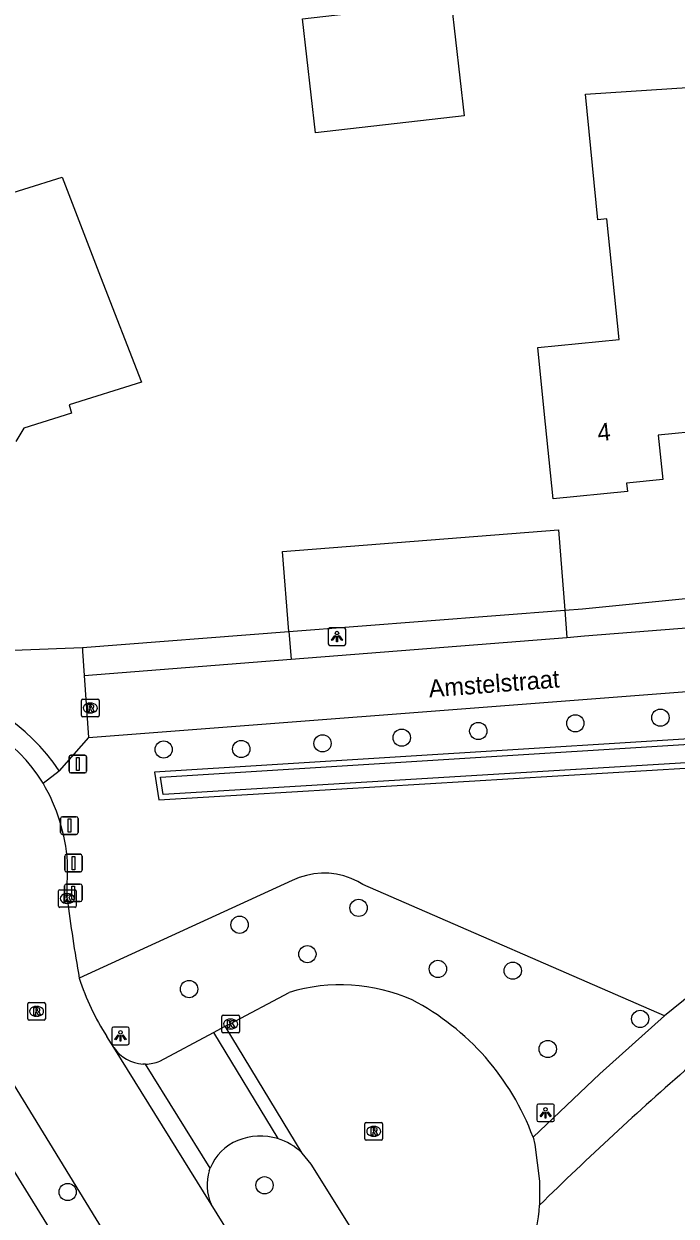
# Model space of a CAD drawing. Extents: x 157321 to 158827, y 386650 to 388532.
# Drawn here: x 158110.9 to 158147.9, y 388088.2 to 388155.8 of the extents above; entities that cross this region are included whole.
import ezdxf

# ---------------------------------------------------------------- set-up
doc = ezdxf.new("R2010")
doc.units = 0
for name, color, linetype in [('IMGEO_Afsluitpaal', 7, 'Continuous'), ('IMGEO_Boom', 7, 'Continuous'), ('IMGEO_Groenvoorziening', 7, 'Continuous'), ('IMGEO_Haag', 7, 'Continuous'), ('IMGEO_Kolk', 7, 'Continuous'), ('IMGEO_Lichtpunt', 7, 'Continuous'), ('IMGEO_Openbare_ruimte_label', 7, 'Continuous'), ('IMGEO_Pand', 7, 'Continuous'), ('IMGEO_Pand_nummerreeks', 7, 'Continuous'), ('IMGEO_Parkeervlak_open', 7, 'Continuous'), ('IMGEO_Rijbaan_lokaal_open', 7, 'Continuous'), ('IMGEO_Rioolput', 7, 'Continuous'), ('IMGEO_Verkeersbordpaal', 7, 'Continuous'), ('IMGEO_Voetpad_open', 7, 'Continuous'), ('IMGEO_Waterloop', 7, 'Continuous')]:
    doc.layers.add(name, color=color, linetype=linetype)

msp = doc.modelspace()

# ---------------------------------------------------------------- linework, layer by layer
at = {"layer": 'IMGEO_Afsluitpaal'}
for p, q in [((158113.101, 388110.864), (158113.891, 388110.864)), ((158113.891, 388110.864), (158113.101, 388110.864)), ((158113.001, 388109.964), (158113.001, 388110.764)), ((158113.001, 388110.764), (158113.001, 388109.964)), ((158113.991, 388110.764), (158113.991, 388109.964)), ((158113.991, 388109.964), (158113.991, 388110.764)), ((158113.891, 388109.864), (158113.101, 388109.864)), ((158113.101, 388109.864), (158113.891, 388109.864)), ((158113.23, 388107.836), (158113.23, 388108.636)), ((158113.23, 388108.636), (158113.23, 388107.836)), ((158113.33, 388108.736), (158114.12, 388108.736)), ((158114.12, 388108.736), (158113.33, 388108.736)), ((158114.22, 388108.636), (158114.22, 388107.836)), ((158114.22, 388107.836), (158114.22, 388108.636)), ((158114.12, 388107.736), (158113.33, 388107.736)), ((158113.33, 388107.736), (158114.12, 388107.736)), ((158113.223, 388106.15), (158113.223, 388106.95)), ((158113.223, 388106.95), (158113.223, 388106.15)), ((158113.323, 388107.05), (158114.113, 388107.05)), ((158114.113, 388107.05), (158113.323, 388107.05)), ((158114.213, 388106.95), (158114.213, 388106.15)), ((158114.213, 388106.15), (158114.213, 388106.95)), ((158114.113, 388106.05), (158113.323, 388106.05)), ((158113.323, 388106.05), (158114.113, 388106.05))]:
    msp.add_line(p, q, dxfattribs=at)
for points in [[(158113.421, 388110.739), (158113.571, 388110.739), (158113.571, 388109.989), (158113.421, 388109.989), (158113.421, 388110.739)], [(158113.65, 388108.611), (158113.8, 388108.611), (158113.8, 388107.861), (158113.65, 388107.861), (158113.65, 388108.611)], [(158113.643, 388106.925), (158113.793, 388106.925), (158113.793, 388106.175), (158113.643, 388106.175), (158113.643, 388106.925)]]:
    msp.add_lwpolyline(points, dxfattribs=at)
for centre, start, end in [((158113.101, 388110.764), 90, 180), ((158113.101, 388110.764), 90, 180), ((158113.891, 388110.764), 0, 90), ((158113.891, 388110.764), 360, 90), ((158113.101, 388109.964), 180, 270), ((158113.101, 388109.964), 180, 270), ((158113.891, 388109.964), 270, 0), ((158113.891, 388109.964), 270, 0), ((158113.33, 388108.636), 90, 180), ((158113.33, 388108.636), 90, 180), ((158114.12, 388108.636), 0, 90), ((158114.12, 388108.636), 360, 90), ((158113.33, 388107.836), 180, 270), ((158113.33, 388107.836), 180, 270), ((158114.12, 388107.836), 270, 0), ((158114.12, 388107.836), 270, 0), ((158113.323, 388106.95), 90, 180), ((158113.323, 388106.95), 90, 180), ((158114.113, 388106.95), 0, 90), ((158114.113, 388106.95), 360, 90), ((158113.323, 388106.15), 180, 270), ((158113.323, 388106.15), 180, 270), ((158114.113, 388106.15), 270, 0), ((158114.113, 388106.15), 270, 0)]:
    msp.add_arc(centre, 0.1, start, end, dxfattribs=at)
at = {"layer": 'IMGEO_Boom'}
for centre in [(158147.016, 388116.479), (158142.192, 388116.16), (158132.346, 388115.344), (158136.687, 388115.721), (158118.845, 388114.675), (158123.244, 388114.701), (158127.854, 388115.022), (158129.9, 388105.697), (158123.151, 388104.739), (158126.995, 388103.073), (158134.397, 388102.236), (158138.643, 388102.136), (158120.286, 388101.095), (158145.869, 388099.404), (158140.627, 388097.697), (158113.402, 388089.59), (158124.564, 388089.972)]:
    msp.add_circle(centre, 0.489, dxfattribs=at)
at = {"layer": 'IMGEO_Groenvoorziening'}
for points in [[(158141.596, 388122.579), (158142.594, 388122.652), (158160.495, 388124.438), (158166.466, 388125.034), (158174.381, 388128.924)], [(158114.236, 388120.454), (158125.944, 388121.363)], [(158166.242, 388116.38), (158118.324, 388113.389), (158118.57, 388111.812), (158166.334, 388114.691)]]:
    msp.add_lwpolyline(points, dxfattribs=at)
at = {"layer": 'IMGEO_Haag'}
msp.add_lwpolyline([(158147.25, 388099.577), (158130.137, 388107.027), (158129.86, 388107.188), (158129.47, 388107.369), (158129.063, 388107.508), (158128.644, 388107.604), (158128.217, 388107.656), (158127.787, 388107.662), (158127.359, 388107.624), (158126.937, 388107.541), (158126.526, 388107.415), (158126.13, 388107.246), (158114.054, 388101.712)], dxfattribs=at)
at = {"layer": 'IMGEO_Kolk'}
for p, q in [((158112.876, 388105.802), (158112.876, 388106.654)), ((158112.951, 388106.728), (158113.803, 388106.728)), ((158113.364, 388106.508), (158113.389, 388106.508)), ((158113.877, 388106.654), (158113.877, 388105.802)), ((158113.803, 388105.728), (158112.951, 388105.728)), ((158113.387, 388105.948), (158113.362, 388105.948)), ((158122.14, 388098.69), (158122.14, 388099.542)), ((158122.215, 388099.616), (158123.067, 388099.616)), ((158122.628, 388099.396), (158122.653, 388099.396)), ((158123.141, 388099.542), (158123.141, 388098.69)), ((158122.651, 388098.836), (158122.626, 388098.836)), ((158123.067, 388098.616), (158122.215, 388098.616))]:
    msp.add_line(p, q, dxfattribs=at)
for points in [[(158112.876, 388105.802), (158112.876, 388106.654)], [(158112.951, 388106.728), (158113.803, 388106.728)], [(158113.197, 388106.428), (158113.32, 388106.428), (158113.32, 388106.277), (158113.45, 388106.428), (158113.614, 388106.428), (158113.468, 388106.277), (158113.621, 388106.028), (158113.469, 388106.028), (158113.384, 388106.192), (158113.32, 388106.125), (158113.32, 388106.028), (158113.197, 388106.028), (158113.197, 388106.428)], [(158113.877, 388106.654), (158113.877, 388105.802)], [(158113.803, 388105.728), (158112.951, 388105.728)], [(158122.14, 388098.69), (158122.14, 388099.542)], [(158122.215, 388099.616), (158123.067, 388099.616)], [(158123.141, 388099.542), (158123.141, 388098.69)], [(158122.461, 388099.316), (158122.584, 388099.316), (158122.584, 388099.165), (158122.714, 388099.316), (158122.878, 388099.316), (158122.732, 388099.165), (158122.885, 388098.916), (158122.733, 388098.916), (158122.648, 388099.08), (158122.584, 388099.013), (158122.584, 388098.916), (158122.461, 388098.916), (158122.461, 388099.316)], [(158123.067, 388098.616), (158122.215, 388098.616)]]:
    msp.add_lwpolyline(points, dxfattribs=at)
for centre, start, end in [((158112.953, 388106.652), 91.55205, 178.44795), ((158112.953, 388106.652), 91.55205, 178.44795), ((158113.801, 388106.652), 1.55205, 88.44795), ((158113.801, 388106.652), 1.55205, 88.44795), ((158112.953, 388105.804), 181.55205, 268.44795), ((158112.953, 388105.804), 181.55205, 268.44795), ((158113.801, 388105.804), 271.55205, 358.44795), ((158113.801, 388105.804), 271.55205, 358.44795), ((158122.217, 388099.54), 91.55205, 178.44795), ((158122.217, 388099.54), 91.55205, 178.44795), ((158123.065, 388099.54), 1.55205, 88.44795), ((158123.065, 388099.54), 1.55205, 88.44795), ((158122.217, 388098.692), 181.55205, 268.44795), ((158122.217, 388098.692), 181.55205, 268.44795), ((158123.065, 388098.692), 271.55205, 358.44795), ((158123.065, 388098.692), 271.55205, 358.44795)]:
    msp.add_arc(centre, 0.0765, start, end, dxfattribs=at)
for centre, major_axis, ratio, start_param, end_param in [((158113.363, 388106.228), (-0.387, 0.002), 0.722429, 4.712389, 7.853982), ((158113.388, 388106.228), (-0.39, 0.002), 0.717154, 1.570796, 4.712389), ((158122.627, 388099.116), (-0.387, 0.002), 0.722429, 4.712389, 7.853982), ((158122.652, 388099.116), (-0.39, 0.002), 0.717154, 1.570796, 4.712389)]:
    msp.add_ellipse(centre, major_axis=major_axis, ratio=ratio, start_param=start_param, end_param=end_param, dxfattribs=at)
at = {"layer": 'IMGEO_Lichtpunt'}
for p, q in [((158128.178, 388121.476), (158128.178, 388120.669)), ((158128.178, 388121.476), (158128.178, 388120.669)), ((158129.08, 388121.571), (158128.272, 388121.571)), ((158129.08, 388121.571), (158128.272, 388121.571)), ((158129.174, 388120.669), (158129.174, 388121.476)), ((158129.174, 388120.669), (158129.174, 388121.476)), ((158128.272, 388120.575), (158129.08, 388120.575)), ((158128.272, 388120.575), (158129.08, 388120.575)), ((158115.897, 388098.843), (158115.897, 388098.036)), ((158115.897, 388098.843), (158115.897, 388098.036)), ((158116.799, 388098.938), (158115.991, 388098.938)), ((158116.799, 388098.938), (158115.991, 388098.938)), ((158116.893, 388098.036), (158116.893, 388098.843)), ((158116.893, 388098.036), (158116.893, 388098.843)), ((158115.991, 388097.942), (158116.799, 388097.942)), ((158115.991, 388097.942), (158116.799, 388097.942)), ((158140.004, 388094.481), (158140.004, 388093.674)), ((158140.004, 388094.481), (158140.004, 388093.674)), ((158140.906, 388094.576), (158140.098, 388094.576)), ((158140.906, 388094.576), (158140.098, 388094.576)), ((158141, 388093.674), (158141, 388094.481)), ((158141, 388093.674), (158141, 388094.481)), ((158140.098, 388093.58), (158140.906, 388093.58)), ((158140.098, 388093.58), (158140.906, 388093.58))]:
    msp.add_line(p, q, dxfattribs=at)
for points in [[(158128.552, 388121.14), (158128.591, 388121.112), (158128.403, 388120.85), (158128.365, 388120.877), (158128.552, 388121.14)], [(158128.654, 388121.092), (158128.701, 388121.092), (158128.701, 388120.77), (158128.654, 388120.77), (158128.654, 388121.092)], [(158128.764, 388121.112), (158128.802, 388121.139), (158128.989, 388120.877), (158128.95, 388120.849), (158128.764, 388121.112)], [(158116.271, 388098.507), (158116.31, 388098.479), (158116.122, 388098.217), (158116.084, 388098.244), (158116.271, 388098.507)], [(158116.373, 388098.459), (158116.42, 388098.459), (158116.42, 388098.137), (158116.373, 388098.137), (158116.373, 388098.459)], [(158116.483, 388098.479), (158116.521, 388098.506), (158116.708, 388098.244), (158116.669, 388098.216), (158116.483, 388098.479)], [(158140.378, 388094.145), (158140.417, 388094.117), (158140.229, 388093.855), (158140.191, 388093.882), (158140.378, 388094.145)], [(158140.48, 388094.097), (158140.527, 388094.097), (158140.527, 388093.775), (158140.48, 388093.775), (158140.48, 388094.097)], [(158140.59, 388094.117), (158140.628, 388094.144), (158140.815, 388093.882), (158140.776, 388093.854), (158140.59, 388094.117)]]:
    msp.add_lwpolyline(points, dxfattribs=at)
for centre in [(158128.677, 388121.274), (158116.396, 388098.641), (158140.503, 388094.279)]:
    msp.add_circle(centre, 0.0994, dxfattribs=at)
for centre, start, end in [((158128.272, 388121.476), 90, 180), ((158128.272, 388121.476), 90, 180), ((158129.08, 388121.476), 0, 90), ((158129.08, 388121.476), 0, 90), ((158128.272, 388120.669), 180, 270), ((158128.272, 388120.669), 180, 270), ((158129.08, 388120.669), 270, 0), ((158129.08, 388120.669), 270, 360), ((158115.991, 388098.843), 90, 180), ((158115.991, 388098.843), 90, 180), ((158116.799, 388098.843), 0, 90), ((158116.799, 388098.843), 0, 90), ((158115.991, 388098.036), 180, 270), ((158115.991, 388098.036), 180, 270), ((158116.799, 388098.036), 270, 0), ((158116.799, 388098.036), 270, 360), ((158140.098, 388094.481), 90, 180), ((158140.098, 388094.481), 90, 180), ((158140.906, 388094.481), 0, 90), ((158140.906, 388094.481), 0, 90), ((158140.098, 388093.674), 180, 270), ((158140.098, 388093.674), 180, 270), ((158140.906, 388093.674), 270, 0), ((158140.906, 388093.674), 270, 360)]:
    msp.add_arc(centre, 0.0946, start, end, dxfattribs=at)
at = {"layer": 'IMGEO_Pand'}
for points in [[(158126.711, 388156.099), (158135.153, 388157.063), (158135.892, 388150.601), (158127.449, 388149.637), (158126.711, 388156.099)], [(158142.769, 388151.814), (158148.811, 388152.214), (158149.525, 388145.1), (158148.987, 388145.046), (158149.196, 388142.957), (158149.695, 388137.981), (158149.069, 388137.918), (158149.587, 388132.756), (158146.898, 388132.486), (158147.15, 388129.977), (158145.095, 388129.771), (158145.142, 388129.3), (158140.931, 388128.877), (158140.432, 388133.853), (158140.07, 388137.462), (158144.673, 388137.923), (158143.987, 388144.759), (158143.47, 388144.708), (158142.769, 388151.814)], [(158102.19, 388143.723), (158113.091, 388147.113)], [(158113.091, 388147.113), (158113.465, 388146.137), (158115.255, 388141.468), (158117.585, 388135.491), (158113.476, 388134.212), (158113.625, 388133.734), (158110.922, 388132.895), (158110.469, 388132.126)]]:
    msp.add_lwpolyline(points, dxfattribs=at)
at = {"layer": 'IMGEO_Parkeervlak_open'}
for points in [[(158125.944, 388121.363), (158125.588, 388125.891), (158141.239, 388127.123), (158141.596, 388122.579)], [(158125.944, 388121.363), (158141.596, 388122.579)], [(158141.596, 388122.579), (158141.718, 388121.031)], [(158125.944, 388121.363), (158126.067, 388119.799)]]:
    msp.add_lwpolyline(points, dxfattribs=at)
at = {"layer": 'IMGEO_Rijbaan_lokaal_open'}
for points in [[(158141.718, 388121.031), (158142.715, 388121.11), (158170.626, 388123.308), (158175.829, 388126.578)], [(158126.067, 388119.799), (158141.718, 388121.031)], [(158114.341, 388118.875), (158126.067, 388119.799)], [(158114.583, 388115.364), (158175.805, 388120.067), (158175.932, 388119.872)], [(158114.341, 388118.875), (158114.583, 388115.364)], [(158113.376, 388106.232), (158113.392, 388108.308)], [(158122.334, 388098.985), (158122.621, 388099.126), (158125.96, 388100.903)], [(158121.662, 388098.627), (158122.334, 388098.985)], [(158126.695, 388091.801), (158122.334, 388098.985)], [(158116.015, 388097.781), (158115.627, 388098.405)], [(158121.662, 388098.627), (158125.31, 388092.618)], [(158121.53, 388088.903), (158116.015, 388097.781)], [(158109.943, 388096.309), (158116.486, 388085.626)], [(158139.793, 388092.698), (158139.887, 388092.281), (158140.157, 388090.199), (158140.158, 388088.846)], [(158154.316, 388047.644), (158145.615, 388061.664), (158129.98, 388086.738), (158127.204, 388091.169), (158126.695, 388091.801)], [(158143.834, 388052.998), (158121.53, 388088.903)]]:
    msp.add_lwpolyline(points, dxfattribs=at)
for centre, radius, start, end in [((158103.525, 388107.479), 9.992, 31.93167, 80.99463), ((158103.187, 388107.575), 10.231, 4.10638, 30.47276), ((158215.705, 388119.27), 103.156, 187.26135, 189.80018), ((158127.391, 388106.028), 14.018, 197.93282, 212.94409), ((158128.886, 388091.379), 9.963, 65.98798, 107.07606), ((158126.28, 388087.707), 14.405, 20.27276, 62.46295), ((158124.335, 388089.383), 3.378, 45.69579, 73.23221), ((158129.413, 388089.52), 10.767, 342.0833, 356.40999)]:
    msp.add_arc(centre, radius, start, end, dxfattribs=at)
at = {"layer": 'IMGEO_Rioolput'}
for p, q in [((158114.181, 388116.6), (158114.181, 388117.452)), ((158114.256, 388117.526), (158115.108, 388117.526)), ((158114.669, 388117.306), (158114.694, 388117.306)), ((158115.182, 388117.452), (158115.182, 388116.6)), ((158115.108, 388116.526), (158114.256, 388116.526)), ((158114.692, 388116.746), (158114.667, 388116.746)), ((158111.133, 388099.408), (158111.133, 388100.26)), ((158111.208, 388100.334), (158112.06, 388100.334)), ((158111.621, 388100.114), (158111.646, 388100.114)), ((158112.134, 388100.26), (158112.134, 388099.408)), ((158112.06, 388099.334), (158111.208, 388099.334)), ((158111.644, 388099.554), (158111.619, 388099.554)), ((158130.258, 388092.604), (158130.258, 388093.456)), ((158130.333, 388093.53), (158131.185, 388093.53)), ((158130.746, 388093.31), (158130.771, 388093.31)), ((158131.259, 388093.456), (158131.259, 388092.604)), ((158130.769, 388092.75), (158130.744, 388092.75)), ((158131.185, 388092.53), (158130.333, 388092.53))]:
    msp.add_line(p, q, dxfattribs=at)
for points in [[(158114.181, 388116.6), (158114.181, 388117.452)], [(158114.256, 388117.526), (158115.108, 388117.526)], [(158114.77, 388117.224), (158114.518, 388117.226), (158114.518, 388116.826)], [(158114.518, 388116.826), (158114.642, 388116.826), (158114.642, 388116.988), (158114.653, 388116.988)], [(158114.696, 388117.145), (158114.642, 388117.145), (158114.642, 388117.064)], [(158114.642, 388117.064), (158114.694, 388117.064)], [(158114.7, 388116.959), (158114.771, 388116.826), (158114.911, 388116.826), (158114.846, 388116.952)], [(158115.182, 388117.452), (158115.182, 388116.6)], [(158115.108, 388116.526), (158114.256, 388116.526)], [(158111.133, 388099.408), (158111.133, 388100.26)], [(158111.208, 388100.334), (158112.06, 388100.334)], [(158111.722, 388100.032), (158111.47, 388100.034), (158111.47, 388099.634)], [(158112.134, 388100.26), (158112.134, 388099.408)], [(158112.06, 388099.334), (158111.208, 388099.334)], [(158111.47, 388099.634), (158111.594, 388099.634), (158111.594, 388099.796), (158111.605, 388099.796)], [(158111.648, 388099.953), (158111.594, 388099.953), (158111.594, 388099.872)], [(158111.594, 388099.872), (158111.646, 388099.872)], [(158111.652, 388099.767), (158111.723, 388099.634), (158111.863, 388099.634), (158111.798, 388099.76)], [(158130.258, 388092.604), (158130.258, 388093.456)], [(158130.333, 388093.53), (158131.185, 388093.53)], [(158131.259, 388093.456), (158131.259, 388092.604)], [(158130.847, 388093.228), (158130.595, 388093.23), (158130.595, 388092.83)], [(158130.595, 388092.83), (158130.719, 388092.83), (158130.719, 388092.992), (158130.73, 388092.992)], [(158130.773, 388093.149), (158130.719, 388093.149), (158130.719, 388093.068)], [(158130.719, 388093.068), (158130.771, 388093.068)], [(158130.777, 388092.963), (158130.848, 388092.83), (158130.988, 388092.83), (158130.923, 388092.956)], [(158131.185, 388092.53), (158130.333, 388092.53)]]:
    msp.add_lwpolyline(points, dxfattribs=at)
for centre, radius, start, end in [((158114.258, 388117.45), 0.0765, 91.55205, 178.44795), ((158114.258, 388117.45), 0.0765, 91.55205, 178.44795), ((158114.652, 388116.935), 0.0533, 26.02933, 88.69889), ((158114.678, 388117.253), 0.19, 274.7715, 282.96867), ((158114.702, 388117.049), 0.0964, 77.00612, 93.18647), ((158114.716, 388117.106), 0.0378, 276.66336, 79.67722), ((158114.769, 388117.114), 0.109, 350.36119, 89.41601), ((158114.767, 388117.114), 0.112, 277.58423, 350.98172), ((158114.751, 388116.899), 0.108, 29.51342, 73.79051), ((158115.106, 388117.45), 0.0765, 1.55205, 88.44795), ((158115.106, 388117.45), 0.0765, 1.55205, 88.44795), ((158114.258, 388116.602), 0.0765, 181.55205, 268.44795), ((158114.258, 388116.602), 0.0765, 181.55205, 268.44795), ((158115.106, 388116.602), 0.0765, 271.55205, 358.44795), ((158115.106, 388116.602), 0.0765, 271.55205, 358.44795), ((158111.21, 388100.258), 0.0765, 91.55205, 178.44795), ((158111.21, 388100.258), 0.0765, 91.55205, 178.44795), ((158111.721, 388099.922), 0.109, 350.36119, 89.41601), ((158112.058, 388100.258), 0.0765, 1.55205, 88.44795), ((158112.058, 388100.258), 0.0765, 1.55205, 88.44795), ((158111.21, 388099.41), 0.0765, 181.55205, 268.44795), ((158111.21, 388099.41), 0.0765, 181.55205, 268.44795), ((158111.604, 388099.743), 0.0533, 26.02933, 88.69889), ((158111.63, 388100.061), 0.19, 274.7715, 282.96867), ((158111.654, 388099.857), 0.0964, 77.00612, 93.18647), ((158111.668, 388099.914), 0.0378, 276.66336, 79.67722), ((158111.719, 388099.922), 0.112, 277.58423, 350.98172), ((158111.703, 388099.707), 0.108, 29.51342, 73.79051), ((158112.058, 388099.41), 0.0765, 271.55205, 358.44795), ((158112.058, 388099.41), 0.0765, 271.55205, 358.44795), ((158130.335, 388093.454), 0.0765, 91.55205, 178.44795), ((158130.335, 388093.454), 0.0765, 91.55205, 178.44795), ((158131.183, 388093.454), 0.0765, 1.55205, 88.44795), ((158131.183, 388093.454), 0.0765, 1.55205, 88.44795), ((158130.335, 388092.606), 0.0765, 181.55205, 268.44795), ((158130.335, 388092.606), 0.0765, 181.55205, 268.44795), ((158130.729, 388092.939), 0.0533, 26.02933, 88.69889), ((158130.755, 388093.257), 0.19, 274.7715, 282.96867), ((158130.779, 388093.053), 0.0964, 77.00612, 93.18647), ((158130.793, 388093.11), 0.0378, 276.66336, 79.67722), ((158130.846, 388093.118), 0.109, 350.36119, 89.41601), ((158130.844, 388093.118), 0.112, 277.58423, 350.98172), ((158130.828, 388092.903), 0.108, 29.51342, 73.79051), ((158131.183, 388092.606), 0.0765, 271.55205, 358.44795), ((158131.183, 388092.606), 0.0765, 271.55205, 358.44795)]:
    msp.add_arc(centre, radius, start, end, dxfattribs=at)
for centre, major_axis, ratio, start_param, end_param in [((158114.668, 388117.026), (-0.387, 0.002), 0.722429, 4.712389, 7.853982), ((158114.693, 388117.026), (-0.39, 0.002), 0.717154, 1.570796, 4.712389), ((158111.62, 388099.834), (-0.387, 0.002), 0.722429, 4.712389, 7.853982), ((158111.645, 388099.834), (-0.39, 0.002), 0.717154, 1.570796, 4.712389), ((158130.745, 388093.03), (-0.387, 0.002), 0.722429, 4.712389, 7.853982), ((158130.77, 388093.03), (-0.39, 0.002), 0.717154, 1.570796, 4.712389)]:
    msp.add_ellipse(centre, major_axis=major_axis, ratio=ratio, start_param=start_param, end_param=end_param, dxfattribs=at)
at = {"layer": 'IMGEO_Verkeersbordpaal'}
for p, q in [((158113.481, 388113.45), (158113.481, 388114.25)), ((158113.481, 388114.25), (158113.481, 388113.45)), ((158113.581, 388114.35), (158114.371, 388114.35)), ((158114.371, 388114.35), (158113.581, 388114.35)), ((158114.471, 388114.25), (158114.471, 388113.45)), ((158114.471, 388113.45), (158114.471, 388114.25)), ((158114.371, 388113.35), (158113.581, 388113.35)), ((158113.581, 388113.35), (158114.371, 388113.35))]:
    msp.add_line(p, q, dxfattribs=at)
msp.add_lwpolyline([(158113.901, 388114.225), (158114.051, 388114.225), (158114.051, 388113.475), (158113.901, 388113.475), (158113.901, 388114.225)], dxfattribs=at)
for centre, start, end in [((158113.581, 388114.25), 90, 180), ((158113.581, 388114.25), 90, 180), ((158114.371, 388114.25), 0, 90), ((158114.371, 388114.25), 360, 90), ((158113.581, 388113.45), 180, 270), ((158113.581, 388113.45), 180, 270), ((158114.371, 388113.45), 270, 0), ((158114.371, 388113.45), 270, 0)]:
    msp.add_arc(centre, 0.1, start, end, dxfattribs=at)
at = {"layer": 'IMGEO_Voetpad_open'}
for points in [[(158081.451, 388119.199), (158114.236, 388120.454)], [(158114.236, 388120.454), (158114.247, 388120.245), (158114.341, 388118.875)], [(158114.583, 388115.364), (158112.919, 388113.465)], [(158112.005, 388112.764), (158112.919, 388113.465)], [(158161.253, 388110.293), (158156.33, 388106.659), (158151.468, 388102.98), (158147.25, 388099.577)], [(158100.593, 388106.529), (158137.556, 388046.789)], [(158147.25, 388099.577), (158143.59, 388096.299), (158139.793, 388092.698)], [(158118.621, 388097.007), (158121.662, 388098.627)], [(158117.822, 388096.843), (158117.672, 388096.846)], [(158121.487, 388090.944), (158117.822, 388096.843)], [(158121.434, 388090.793), (158121.487, 388090.944)]]:
    msp.add_lwpolyline(points, dxfattribs=at)
for centre, radius, start, end in [((158103.253, 388106.958), 11.653, 33.94826, 80.13538), ((158117.796, 388099.001), 2.158, 214.41113, 266.71916), ((158117.794, 388099.009), 2.166, 270.74888, 292.44958), ((158277.796, 387948.251), 196.752, 131.02392, 134.39094), ((158124.337, 388089.381), 3.38, 73.27587, 112.26374), ((158124.022, 388089.971), 2.715, 110.81648, 159.00076), ((158124.007, 388089.976), 2.7, 162.39225, 203.42327)]:
    msp.add_arc(centre, radius, start, end, dxfattribs=at)
at = {"layer": 'IMGEO_Waterloop'}
msp.add_lwpolyline([(158165.635, 388114.949), (158118.824, 388112.128), (158118.671, 388113.11), (158165.602, 388116.039)], dxfattribs=at)

# ---------------------------------------------------------------- texts
at = {"layer": 'IMGEO_Openbare_ruimte_label'}
msp.add_text('Amstelstraat', height=1, rotation=4.41628, dxfattribs=at).set_placement((158133.908, 388117.623))
at = {"layer": 'IMGEO_Pand_nummerreeks'}
msp.add_text('4', height=1, rotation=5.72439, dxfattribs=at).set_placement((158143.492, 388132.143))

doc.saveas('drawing.dxf')
